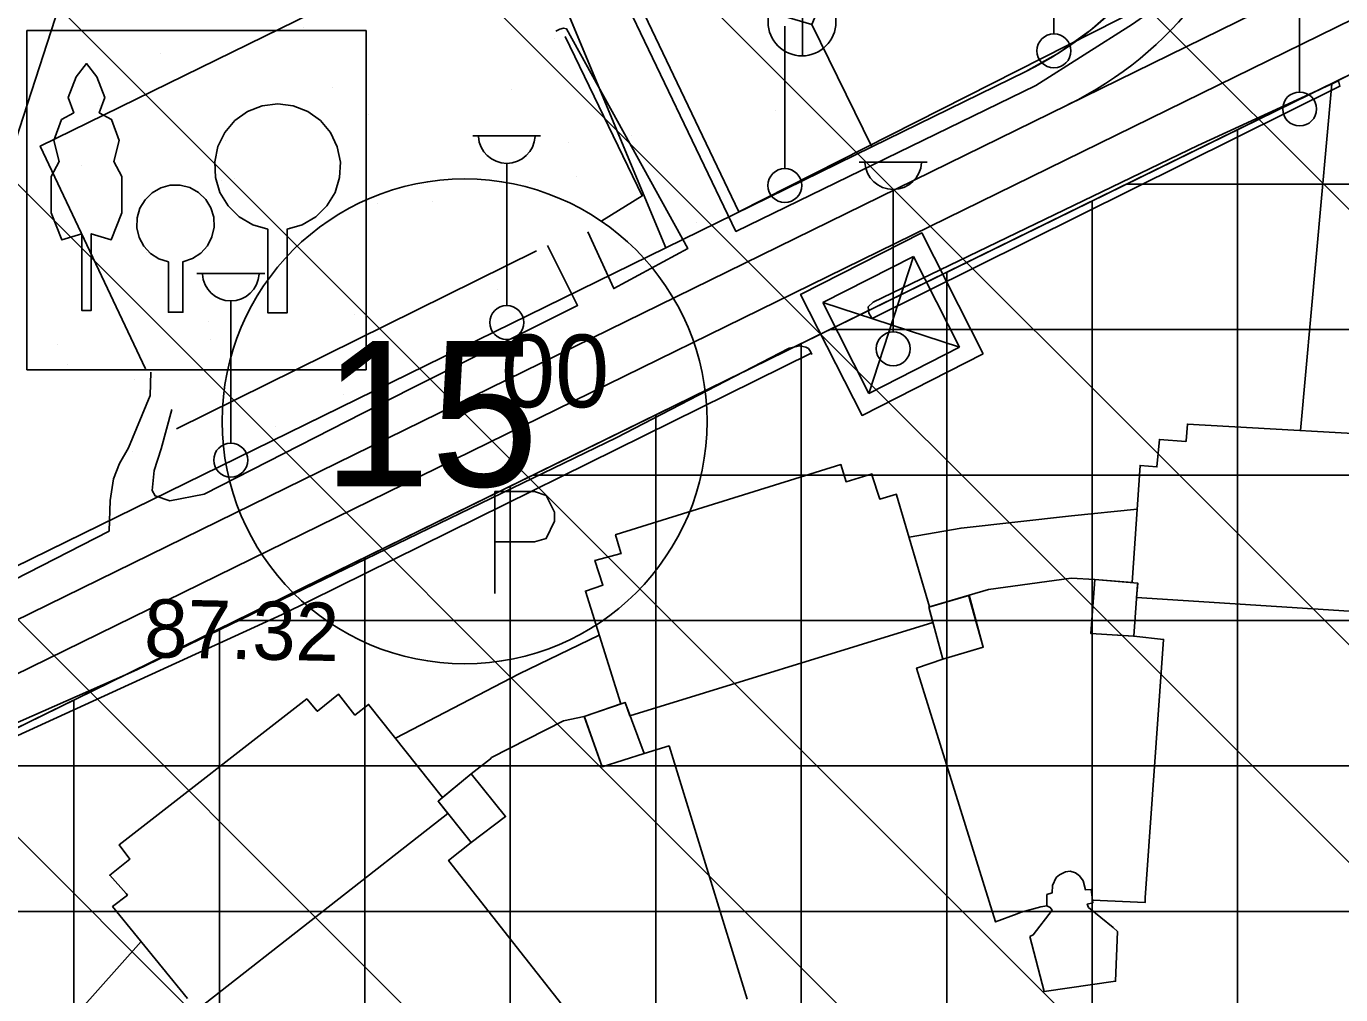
# Model space of a CAD drawing. Extents: x 417995 to 421451, y 4454518 to 4458015.
# Drawn here: x 420440.8 to 420576.3, y 4456517.4 to 4456617.3 of the extents above; entities that cross this region are included whole.
import ezdxf

# ---------------------------------------------------------------- set-up
doc = ezdxf.new("R2010")
doc.units = 0
for name, color, linetype in [('ADAKENARI', 7, 'Continuous'), ('B_Imalat', 7, 'Continuous'), ('B_Teras', 7, 'Continuous'), ('KALDIRIM_FAT', 7, 'Continuous'), ('KD_DAIRE', 7, 'Continuous'), ('KD_YGEN', 7, 'Continuous'), ('PL_AYA_PARK_DINLENME', 7, 'Continuous'), ('PL_AYA_REKREASYON_AL', 7, 'Continuous'), ('PL_KAMU_HİZMET_ALANI', 7, 'Continuous'), ('PL_TİCARET', 7, 'Continuous'), ('S_Bekci_Kulubesi', 7, 'Continuous'), ('S_Cad_Sok_Lambasi', 7, 'Continuous'), ('S_Otopark', 7, 'Continuous'), ('S_Rogar_Kapagi', 7, 'Continuous'), ('SEMBOL_FAT', 7, 'Continuous'), ('Sinir_Duvar_tek_tarafa_ait', 7, 'Continuous'), ('Sinir_Ist_Duvari', 7, 'Continuous'), ('Sinir_Tel_bir_taraf', 7, 'Continuous'), ('SN_TR_SIVILASMA', 7, 'Continuous'), ('TRFAT_PARKALANI', 7, 'Continuous'), ('TRFAT_TİCARET', 7, 'Continuous'), ('Y_Yol_Kotu', 7, 'Continuous'), ('Yol_Kaldirim_kenari_bordurtasi', 7, 'Continuous'), ('Yol_Sose', 7, 'Continuous')]:
    doc.layers.add(name, color=color, linetype=linetype)

msp = doc.modelspace()

# ---------------------------------------------------------------- linework, layer by layer
at = {"layer": 'ADAKENARI'}
for p, q in [((420397.17, 4456524), (420597.45, 4456622.21)), ((420495.11, 4456622.33), (420506.73, 4456594.43)), ((420521.78, 4456617.47), (420527.97, 4456604.84)), ((420527.97, 4456604.84), (420543.85, 4456612.63)), ((420506.73, 4456594.43), (420527.97, 4456604.84)), ((420405.94, 4456545.01), (420506.73, 4456594.43))]:
    msp.add_line(p, q, dxfattribs=at)
for centre, radius, start, end in [((420191.41, 4456074.8), 823.13, 35.35416, 63.79989), ((420527.94, 4456645.07), 36.13, 296.1216, 40.7414)]:
    msp.add_arc(centre, radius, start, end, dxfattribs=at)
at = {"layer": 'B_Imalat'}
msp.add_lwpolyline([(420584.89, 4456574.87), (420560.51, 4456576.25), (420560.37, 4456574.51), (420560.35, 4456574.44), (420557.62, 4456574.67), (420557.37, 4456571.83), (420555.63, 4456571.99), (420554.82, 4456559.9), (420550.97, 4456560.21), (420548.53, 4456560.36), (420540.02, 4456559.2), (420538.01, 4456558.6), (420533.91, 4456557.39), (420530.52, 4456568.96), (420530.52, 4456569.02), (420528.79, 4456568.51), (420527.98, 4456571.01), (420527.99, 4456571.13), (420525.31, 4456570.3), (420524.79, 4456572.07), (420501.59, 4456564.85), (420501.54, 4456564.84), (420502.08, 4456562.98), (420502.11, 4456562.89), (420499.42, 4456562.19), (420500.24, 4456559.62), (420498.44, 4456559.03), (420502.08, 4456547.4), (420498.32, 4456546.08), (420496.16, 4456545.64), (420488.76, 4456541.85), (420488.65, 4456541.72), (420486.67, 4456540.17), (420483.71, 4456537.74), (420476.07, 4456547.34), (420476.07, 4456547.34), (420474.66, 4456546.24), (420472.98, 4456548.38), (420470.8, 4456546.65), (420470.79, 4456546.63), (420469.7, 4456547.91), (420450.35, 4456532.84), (420451.47, 4456531.39), (420449.38, 4456529.72), (420449.38, 4456529.72), (420451.07, 4456527.84), (420451.2, 4456527.67), (420449.68, 4456526.48), (420457.39, 4456517.01)], dxfattribs=at)
at = {"layer": 'B_Teras'}
for points in [[(420515.1, 4456516.93), (420507.07, 4456543.05), (420504.48, 4456542.26), (420500.15, 4456540.9), (420498.32, 4456546.08), (420502.52, 4456547.55), (420503.03, 4456546.16), (420534.27, 4456555.77), (420533.84, 4456557.37), (420537.98, 4456558.58), (420538.01, 4456558.6), (420539.47, 4456553.25), (420539.36, 4456553.21), (420535.28, 4456552.01), (420532.58, 4456551.08), (420540.74, 4456524.9), (420542.96, 4456525.72), (420543.37, 4456525.9), (420545.4, 4456526.45), (420546.02, 4456526.57), (420546.03, 4456527.72), (420546.56, 4456527.89), (420546.6, 4456528.67), (420546.99, 4456529.47), (420547.34, 4456529.76), (420547.95, 4456530.07), (420548.41, 4456530.14), (420548.98, 4456529.97), (420549.4, 4456529.65), (420549.75, 4456529.14), (420550.02, 4456528.21), (420550.59, 4456528.23), (420550.72, 4456527.16), (420556.15, 4456526.89), (420556.16, 4456527.38), (420558.05, 4456554.04), (420558.05, 4456554.04), (420554.99, 4456554.37), (420550.55, 4456554.66), (420550.97, 4456560.21), (420555.4, 4456559.85), (420555.28, 4456558.36), (420587.89, 4456556.27)], [(420458.62, 4456516.02), (420484.26, 4456536.08), (420483.24, 4456537.35), (420486.67, 4456540.17), (420490.2, 4456535.76), (420490.21, 4456535.76), (420486.66, 4456533.09), (420484.32, 4456531.24), (420484.32, 4456531.24), (420501.34, 4456509.61)]]:
    msp.add_lwpolyline(points, dxfattribs=at)
for points in [[(420550.97, 4456560.21), (420550.97, 4456560.21), (420555.4, 4456559.85), (420555.38, 4456559.71), (420554.99, 4456554.37), (420554.97, 4456554.39), (420550.55, 4456554.66)], [(420533.84, 4456557.37), (420533.84, 4456557.37), (420537.98, 4456558.58), (420537.99, 4456558.49), (420539.47, 4456553.25), (420535.28, 4456552.01)], [(420502.52, 4456547.55), (420498.32, 4456546.08), (420498.33, 4456546.07), (420500.15, 4456540.9), (420500.15, 4456540.9), (420504.48, 4456542.26), (420504.48, 4456542.26)], [(420486.67, 4456540.17), (420486.67, 4456540.17), (420490.2, 4456535.76), (420486.66, 4456533.09), (420483.24, 4456537.35)], [(420544.26, 4456523.41), (420544.62, 4456523.57), (420546.56, 4456526.11), (420546.37, 4456526.4), (420546.02, 4456526.57), (420546.03, 4456527.72), (420546.56, 4456527.89), (420546.6, 4456528.67), (420546.99, 4456529.47), (420547.34, 4456529.76), (420547.95, 4456530.07), (420548.41, 4456530.14), (420548.98, 4456529.97), (420549.4, 4456529.65), (420549.75, 4456529.14), (420550.02, 4456528.21), (420550.59, 4456528.23), (420550.76, 4456526.87), (420550.19, 4456526.74), (420550.32, 4456526.4), (420552.86, 4456524.32), (420553.31, 4456523.9), (420553.11, 4456518.78), (420545.76, 4456517.72)]]:
    msp.add_lwpolyline(points, close=True, dxfattribs=at)
at = {"layer": 'KALDIRIM_FAT'}
for p, q in [((420393.05, 4456533.12), (420593.49, 4456631.41)), ((420395.25, 4456528.63), (420595.69, 4456626.92))]:
    msp.add_line(p, q, dxfattribs=at)
msp.add_arc((420531.27, 4456643.74), 38.47, 296.1216, 40.7414, dxfattribs=at)
at = {"layer": 'KD_DAIRE'}
msp.add_circle((420485.98, 4456576.53), 25, dxfattribs=at)
at = {"layer": 'PL_AYA_PARK_DINLENME'}
msp.add_lwpolyline([(420506.73, 4456594.43), (420495.11, 4456622.33), (420495.97, 4456628.32), (420502.31, 4456623.24), (420521.78, 4456617.47), (420527.97, 4456604.84)], close=True, dxfattribs=at)
at = {"layer": 'PL_AYA_REKREASYON_AL'}
msp.add_lwpolyline([(420468.05, 4456636.5), (420495.97, 4456628.32), (420495.11, 4456622.33), (420506.73, 4456594.43), (420405.94, 4456545.01), (420406.81, 4456561.36), (420409.33, 4456608.84), (420411.69, 4456608.26), (420424.1, 4456605.25), (420427.17, 4456635.1), (420424.6, 4456635.72), (420426.46, 4456653.78), (420431.2, 4456651.81)], close=True, dxfattribs=at)
at = {"layer": 'PL_KAMU_HİZMET_ALANI'}
msp.add_lwpolyline([(420521.78, 4456617.47), (420547.08, 4456678.21), (420555.31, 4456668.65), (420557.68, 4456665.58), (420559.71, 4456662.27), (420561.37, 4456658.77), (420562.65, 4456655.1), (420563.52, 4456651.32), (420563.99, 4456647.47), (420564.04, 4456643.6), (420563.67, 4456639.73), (420562.9, 4456635.94), (420561.71, 4456632.24), (420560.14, 4456628.69), (420558.2, 4456625.34), (420555.91, 4456622.21), (420553.3, 4456619.34), (420550.4, 4456616.77), (420547.23, 4456614.52), (420543.85, 4456612.63), (420527.97, 4456604.84)], close=True, dxfattribs=at)
at = {"layer": 'PL_TİCARET'}
msp.add_lwpolyline([(420385.69, 4456393.42), (420394.63, 4456520.03), (420397.17, 4456524), (420597.45, 4456622.21), (420600.7, 4456622.93), (420603.05, 4456622.66), (420605.44, 4456621.88), (420740.82, 4456510.98)], dxfattribs=at)
at = {"layer": 'S_Bekci_Kulubesi'}
for p, q in [((420532.27, 4456593.53), (420522.91, 4456588.78)), ((420532.27, 4456593.53), (420527.66, 4456579.42)), ((420537.02, 4456584.17), (420532.27, 4456593.53)), ((420537.02, 4456584.17), (420522.91, 4456588.78)), ((420522.91, 4456588.78), (420527.66, 4456579.42)), ((420527.66, 4456579.42), (420537.02, 4456584.17))]:
    msp.add_line(p, q, dxfattribs=at)
msp.add_lwpolyline([(420539.45, 4456583.48), (420526.97, 4456577.15), (420520.63, 4456589.63), (420533.12, 4456595.96)], close=True, dxfattribs=at)
at = {"layer": 'S_Cad_Sok_Lambasi'}
for p, q in [((420546.75, 4456616.49), (420546.75, 4456631.16)), ((420572.09, 4456610.5), (420572.09, 4456625.18)), ((420519, 4456602.6), (420519, 4456617.28)), ((420486.82, 4456605.97), (420493.82, 4456605.97)), ((420490.32, 4456588.47), (420490.32, 4456603.15)), ((420526.68, 4456603.27), (420533.68, 4456603.27)), ((420530.18, 4456585.77), (420530.18, 4456600.45)), ((420458.36, 4456591.78), (420465.36, 4456591.78)), ((420461.86, 4456574.28), (420461.86, 4456588.95))]:
    msp.add_line(p, q, dxfattribs=at)
for centre in [(420546.75, 4456614.74), (420572.09, 4456608.75), (420519, 4456600.85), (420490.32, 4456586.72), (420530.18, 4456584.02), (420461.86, 4456572.53)]:
    msp.add_circle(centre, 1.75, dxfattribs=at)
for centre in [(420490.32, 4456606.07), (420530.18, 4456603.38), (420461.86, 4456591.88)]:
    msp.add_arc(centre, 2.93, 183.298, 356.9072, dxfattribs=at)
at = {"layer": 'S_Otopark'}
for points in [[(420489.08, 4456569.29), (420493.17, 4456569.29)], [(420489.08, 4456558.79), (420489.08, 4456569.29)], [(420493.17, 4456569.29), (420494.4, 4456568.87), (420495.24, 4456567.15), (420495.24, 4456566.24), (420494.4, 4456564.46), (420493.17, 4456564.11)], [(420493.17, 4456564.11), (420489.08, 4456564.11)]]:
    msp.add_lwpolyline(points, dxfattribs=at)
at = {"layer": 'S_Rogar_Kapagi'}
msp.add_line((420520.82, 4456614.2), (420520.82, 4456621.2), dxfattribs=at)
msp.add_circle((420520.77, 4456617.73), 3.5, dxfattribs=at)
at = {"layer": 'SEMBOL_FAT'}
for p, q in [((420440.83, 4456616.83), (420440.83, 4456581.83)), ((420440.83, 4456616.83), (420475.83, 4456616.83)), ((420475.83, 4456616.83), (420475.83, 4456581.83)), ((420440.83, 4456581.83), (420475.83, 4456581.83))]:
    msp.add_line(p, q, dxfattribs=at)
for points in [[(420444.4, 4456607.68), (420445.67, 4456608.36), (420445.08, 4456609.92), (420445.91, 4456612.07), (420446.99, 4456613.44), (420448.06, 4456612.07), (420448.89, 4456609.92), (420448.3, 4456608.36), (420449.57, 4456607.68), (420450.35, 4456605.49), (420449.81, 4456603.34), (420450.64, 4456601.78), (420450.64, 4456598.03), (420449.52, 4456595.25), (420447.47, 4456595.88), (420447.47, 4456587.98), (420446.5, 4456587.98), (420446.5, 4456595.88), (420444.45, 4456595.25), (420443.33, 4456598.03), (420443.33, 4456601.78), (420444.16, 4456603.34), (420443.62, 4456605.49)], [(420465.68, 4456596.37), (420464.13, 4456596.81), (420462.74, 4456597.63), (420461.59, 4456598.76), (420460.75, 4456600.14), (420460.28, 4456601.69), (420460.21, 4456603.3), (420460.54, 4456604.88), (420461.24, 4456606.33), (420462.28, 4456607.56), (420463.59, 4456608.5), (420465.1, 4456609.09), (420466.7, 4456609.29), (420468.3, 4456609.09), (420469.8, 4456608.49), (420471.11, 4456607.55), (420472.15, 4456606.32), (420472.85, 4456604.86), (420473.17, 4456603.28), (420473.09, 4456601.67), (420472.62, 4456600.13), (420471.78, 4456598.75), (420470.63, 4456597.62), (420469.23, 4456596.81), (420467.68, 4456596.36), (420467.68, 4456587.74), (420465.68, 4456587.74)], [(420455.43, 4456592.99), (420454.46, 4456593.3), (420453.6, 4456593.85), (420452.9, 4456594.6), (420452.42, 4456595.51), (420452.18, 4456596.5), (420452.21, 4456597.53), (420452.49, 4456598.51), (420453.02, 4456599.39), (420453.75, 4456600.11), (420454.64, 4456600.62), (420455.63, 4456600.88), (420456.65, 4456600.89), (420457.64, 4456600.64), (420458.54, 4456600.14), (420459.28, 4456599.43), (420459.81, 4456598.56), (420460.11, 4456597.58), (420460.14, 4456596.55), (420459.92, 4456595.55), (420459.45, 4456594.64), (420458.76, 4456593.88), (420457.91, 4456593.32), (420456.93, 4456593), (420456.93, 4456587.78), (420455.43, 4456587.78)]]:
    msp.add_lwpolyline(points, close=True, dxfattribs=at)
at = {"layer": 'Sinir_Duvar_tek_tarafa_ait'}
for points in [[(420453.06, 4456581.94), (420442.22, 4456604.93), (420490.02, 4456628.37), (420491.54, 4456625.81)], [(420496.36, 4456616.23), (420504.3, 4456599.78), (420500.13, 4456597.2)], [(420493.39, 4456594.11), (420456.25, 4456575.75)]]:
    msp.add_lwpolyline(points, dxfattribs=at)
at = {"layer": 'Sinir_Ist_Duvari'}
for points in [[(420531.81, 4456564.58), (420537.17, 4456565.53), (420548.57, 4456566.77), (420555.33, 4456567.47)], [(420478.84, 4456543.86), (420491.6, 4456550.48), (420499.86, 4456554.49)], [(420437.5, 4456505.93), (420452.61, 4456522.88)]]:
    msp.add_lwpolyline(points, dxfattribs=at)
at = {"layer": 'Sinir_Tel_bir_taraf'}
for points in [[(420432.09, 4456601.18), (420439.26, 4456604.19), (420445.81, 4456624.47)], [(420572.18, 4456575.59), (420575.42, 4456611.35)]]:
    msp.add_lwpolyline(points, dxfattribs=at)
at = {"layer": 'SN_TR_SIVILASMA'}
for p, q in [((421275.8, 4455899.78), (420015.35, 4457160.22)), ((421275.33, 4455855.34), (420037.81, 4457092.87)), ((421275.1, 4455833.12), (420049.03, 4457059.2)), ((421274.64, 4455788.69), (420075.79, 4456987.53)), ((421274.41, 4455766.47), (420135.66, 4456905.22)), ((421273.94, 4455722.03), (420248.84, 4456747.14)), ((421273.71, 4455699.81), (420266.8, 4456706.72))]:
    msp.add_line(p, q, dxfattribs=at)
at = {"layer": 'TRFAT_PARKALANI'}
for p, q in [((420469.38, 4456617.12), (420469.38, 4456617.12)), ((420495.22, 4456616.07), (420495.22, 4456616.07)), ((420454.61, 4456614.52), (420454.61, 4456614.52)), ((420472.36, 4456611), (420472.36, 4456611)), ((420490.82, 4456610.74), (420490.82, 4456610.74)), ((420448.3, 4456609.11), (420448.3, 4456609.11)), ((420518, 4456608.62), (420518, 4456608.62)), ((420476.04, 4456608.14), (420476.04, 4456608.14)), ((420503.22, 4456606.02), (420503.22, 4456606.02)), ((420461.27, 4456605.54), (420461.27, 4456605.54)), ((420496.71, 4456605.32), (420496.71, 4456605.32)), ((420446.5, 4456602.93), (420446.5, 4456602.93)), ((420497.48, 4456601.77), (420497.48, 4456601.77)), ((420460.87, 4456601.36), (420460.87, 4456601.36)), ((420462.2, 4456601.59), (420462.2, 4456601.59)), ((420492.62, 4456601.3), (420492.62, 4456601.3)), ((420482.7, 4456599.16), (420482.7, 4456599.16)), ((420476.98, 4456598.98), (420476.98, 4456598.98)), ((420467.93, 4456596.56), (420467.93, 4456596.56)), ((420509.88, 4456597.04), (420509.88, 4456597.04)), ((420511.41, 4456597.13), (420511.41, 4456597.13)), ((420453.16, 4456593.95), (420453.16, 4456593.95)), ((420489.37, 4456590.18), (420489.37, 4456590.18)), ((420474.59, 4456587.58), (420474.59, 4456587.58)), ((420459.6, 4456586.81), (420459.6, 4456586.81)), ((420443.96, 4456584.49), (420443.96, 4456584.49)), ((420459.82, 4456584.97), (420459.82, 4456584.97)), ((420445.05, 4456582.37), (420445.05, 4456582.37)), ((420451.98, 4456580.84), (420451.98, 4456580.84)), ((420473.5, 4456579.29), (420473.5, 4456579.29)), ((420466.48, 4456575.99), (420466.48, 4456575.99)), ((420451.71, 4456573.39), (420451.71, 4456573.39))]:
    msp.add_line(p, q, dxfattribs=at)
at = {"layer": 'TRFAT_TİCARET'}
for p, q in [((420565.69, 4456338.27), (420565.69, 4456606.64)), ((420554.18, 4456600.99), (420630.94, 4456600.99)), ((420550.69, 4456339.24), (420550.69, 4456599.28)), ((420535.69, 4456340.2), (420535.69, 4456591.93)), ((420523.59, 4456585.99), (420649.25, 4456585.99)), ((420520.69, 4456341.17), (420520.69, 4456584.57)), ((420505.69, 4456342.13), (420505.69, 4456577.21)), ((420493, 4456570.99), (420667.56, 4456570.99)), ((420490.69, 4456343.1), (420490.69, 4456569.86)), ((420475.69, 4456344.06), (420475.69, 4456562.5)), ((420462.41, 4456555.99), (420685.87, 4456555.99)), ((420460.69, 4456348.72), (420460.69, 4456555.15)), ((420445.69, 4456349.12), (420445.69, 4456547.79)), ((420431.82, 4456540.99), (420704.19, 4456540.99)), ((420401.23, 4456525.99), (420722.5, 4456525.99))]:
    msp.add_line(p, q, dxfattribs=at)
at = {"layer": 'Yol_Kaldirim_kenari_bordurtasi'}
msp.add_lwpolyline([(420550.69, 4456669.91), (420559.43, 4456660.66), (420561.01, 4456658.35), (420563.41, 4456646.78), (420563.63, 4456643), (420562.67, 4456640.15), (420554.19, 4456626.32), (420554.02, 4456625.91), (420553.69, 4456622.96), (420555.97, 4456619.29), (420514.25, 4456598.13), (420503.06, 4456621.64), (420502.46, 4456623.66)], dxfattribs=at)
at = {"layer": 'Yol_Sose'}
for points in [[(420502.46, 4456623.66), (420501.79, 4456622.75), (420501.62, 4456622.26), (420501.66, 4456621.74), (420513.95, 4456596.13), (420544.87, 4456611.18), (420554.86, 4456617.5), (420556.32, 4456618.53), (420556.89, 4456619.88), (420556.56, 4456621.16), (420554.79, 4456624.99), (420564, 4456639.58), (420564.58, 4456642.39), (420564.49, 4456646.22), (420561.41, 4456660.07), (420551.8, 4456669.81), (420551.45, 4456669.95), (420550.88, 4456669.99), (420550.69, 4456669.91)], [(420498.7, 4456596.09), (420501.35, 4456590.23), (420509.01, 4456594.37), (420496.49, 4456617), (420496.17, 4456617.09), (420495.79, 4456616.98), (420495.51, 4456616.85), (420495.4, 4456616.78)], [(420528, 4456587.13), (420527.66, 4456587.7), (420527.59, 4456588.33), (420528.12, 4456588.81), (420561.58, 4456604.97), (420576.11, 4456611.67)], [(420528, 4456587.13), (420576.25, 4456611.09), (420576.11, 4456611.67)], [(420528, 4456587.13), (420576.25, 4456611.09), (420576.11, 4456611.67)], [(420455.79, 4456577.76), (420454.7, 4456573.71), (420453.95, 4456571.45), (420453.77, 4456569.39), (420454.06, 4456568.84), (420455.57, 4456568.35), (420459.11, 4456569.01), (420480.4, 4456579.88), (420497.62, 4456588.49), (420494.52, 4456594.68)], [(420430.11, 4456539.66), (420429.32, 4456540.84), (420452.19, 4456550.91), (420501.6, 4456574.84), (420519.44, 4456584.09), (420520.53, 4456584.32), (420521.15, 4456584.2), (420521.45, 4456584.03), (420521.63, 4456583.75), (420521.79, 4456583.42)], [(420521.73, 4456583.56), (420467.15, 4456556.61)], [(420392.8, 4456533.64), (420393.39, 4456533.27), (420395.68, 4456535.1), (420396.6, 4456538.79), (420414.4, 4456547.52), (420432.52, 4456556.6), (420449.34, 4456565.22), (420449.43, 4456568.36), (420449.78, 4456570.61), (420450.4, 4456572.19), (420451.31, 4456573.8), (420453.56, 4456579.21), (420453.61, 4456581.6)], [(420430.11, 4456539.66), (420467.15, 4456556.61)]]:
    msp.add_lwpolyline(points, dxfattribs=at)

# ---------------------------------------------------------------- texts
at = {"layer": 'KD_YGEN'}
for s, height, p in [('00', 7.5, (420489.73, 4456577.98)), ('15', 15, (420471.32, 4456569.83))]:
    msp.add_text(s, height=height, dxfattribs=at).set_placement(p)
at = {"layer": 'Y_Yol_Kotu'}
msp.add_text('87.32', height=6, rotation=358.8289, dxfattribs=at).set_placement((420452.89, 4456552.21))

doc.saveas('drawing.dxf')
